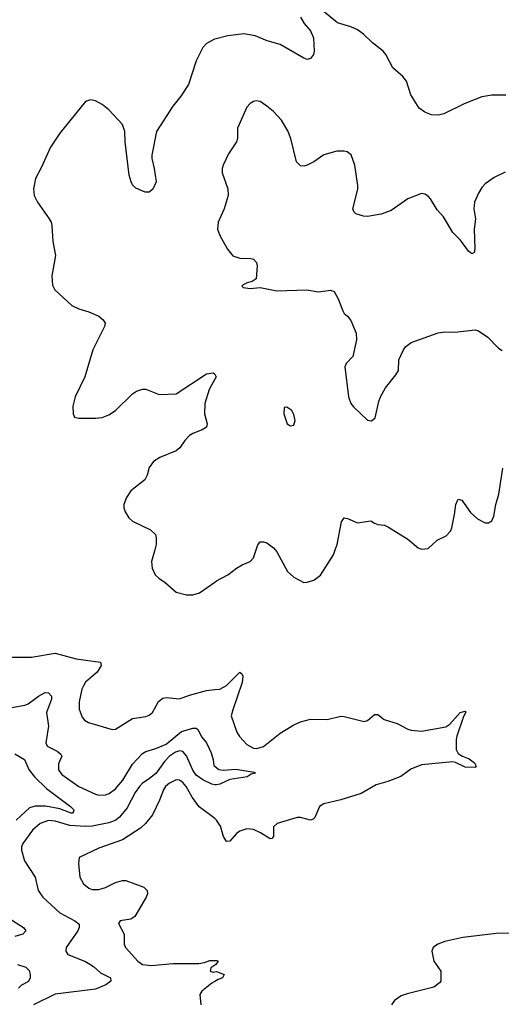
# Model space of a CAD drawing. Header units: inches. Extents: x 1173000 to 1307049, y 522583 to 678455.
# Tile 351 of 617: x 1288839 to 1291706, y 557293 to 563157. Entities that reach past the tile are written whole.
import ezdxf

# ---------------------------------------------------------------- set-up
doc = ezdxf.new("R2010")
doc.units = ezdxf.units.IN
doc.header["$MEASUREMENT"] = 0
for name, color, linetype in [('B2585', 7, 'Continuous'), ('B2586', 7, 'Continuous'), ('B2595', 7, 'Continuous'), ('B2596', 7, 'Continuous')]:
    doc.layers.add(name, color=color, linetype=linetype)

msp = doc.modelspace()

# ---------------------------------------------------------------- linework, layer by layer
at = {"layer": 'B2585', "color": 5}
for points, elevation in [([(1289642.3, 560000), (1289623.7, 559930), (1289626.7, 559890), (1289644.9, 559850), (1289666.8, 559830), (1289705.4, 559805.4), (1289770, 559746.4), (1289832.1, 559732.1), (1289870, 559732), (1289910, 559743.1), (1290000, 559807.4)], 920), ([(1288790, 559359.5), (1288910, 559359.5), (1289050, 559383.6), (1289174.8, 559350), (1289319.1, 559330), (1289322.8, 559310), (1289299.2, 559270), (1289230, 559210.8), (1289217.8, 559190), (1289209.3, 559170), (1289193.1, 559093.1), (1289192.9, 559050), (1289210, 559002), (1289225, 558985), (1289247.7, 558970), (1289390, 558928.4), (1289410, 558930.4), (1289510, 558994.6), (1289590, 559007.4), (1289610, 559014.9), (1289630, 559030.4), (1289664.2, 559095.8), (1289690, 559114.9), (1289710, 559119), (1289790, 559111.3), (1289850, 559133), (1289950, 559160.6), (1290000, 559166.6)], 880), ([(1288770, 559056.5), (1288870, 559074), (1288890, 559081.5), (1288950, 559127.8), (1288990, 559148.7), (1289010, 559148.2), (1289028.5, 559128.5), (1289027.6, 559110), (1288999.3, 559030), (1289010.9, 558950), (1288993.8, 558850), (1289001.6, 558830), (1289061, 558801), (1289082.8, 558782.8), (1289088.7, 558770), (1289070, 558724), (1289069.4, 558689.4), (1289090, 558660.3), (1289190.3, 558590), (1289290, 558544.2), (1289310, 558538.3), (1289350, 558540.9), (1289371.3, 558548.7), (1289410, 558576.6), (1289452.5, 558627.5), (1289510, 558722.8), (1289570, 558786), (1289590, 558797.6), (1289650, 558815.8), (1289710, 558842.7), (1289802.1, 558917.9), (1289870, 558937.3), (1289890, 558937), (1289898.4, 558930), (1289923.2, 558883.2), (1289951.5, 558850), (1289978, 558790), (1289990.6, 558749.4), (1289995.3, 558715.3), (1290000, 558711.3)], 860), ([(1290000, 558600.2), (1289982.7, 558602.7), (1289930, 558629.6), (1289890, 558658), (1289870, 558686.3), (1289832.6, 558772.6), (1289810, 558797.2), (1289790, 558802.2), (1289766.1, 558793.9), (1289730, 558769.9), (1289701.3, 558738.7), (1289651.3, 558668.7), (1289610, 558634.8), (1289570.8, 558610), (1289551.2, 558590), (1289526, 558554), (1289477.6, 558462.4), (1289433.1, 558406.9), (1289410.3, 558389.7), (1289370, 558374.3), (1289270, 558353.1), (1289230, 558350.6), (1289138, 558358), (1289050, 558382.3), (1289010, 558387), (1288960.3, 558370), (1288915.2, 558330), (1288857.8, 558250), (1288848.9, 558230), (1288849.6, 558210), (1288867.6, 558147.6), (1288930.4, 558049.6), (1288949.1, 557970), (1288976.1, 557930), (1289077, 557837), (1289167.2, 557790), (1289192.2, 557770), (1289193.4, 557750), (1289185, 557730), (1289116.4, 557630), (1289112.7, 557610), (1289124.9, 557590), (1289230, 557547.8), (1289277.7, 557517.7), (1289320.1, 557479.9), (1289380.3, 557450), (1289380.8, 557430), (1289351.7, 557408.3), (1289290, 557382.3), (1289050, 557353.5), (1288921, 557290)], 860), ([(1288810, 558783.6), (1288866.7, 558750), (1288892.8, 558690), (1288927.4, 558647.4), (1288997.8, 558577.8), (1289140.8, 558470), (1289160.2, 558450), (1289158.7, 558441.3), (1289152.7, 558430), (1289146, 558430), (1289077.3, 558457.3), (1288992.9, 558472.9), (1288930, 558473), (1288897.9, 558462.1), (1288818.5, 558390)], 840), ([(1290000, 558398.4), (1289908.1, 558468.1), (1289865.4, 558525.4), (1289830, 558589.8), (1289810, 558613.7), (1289790, 558628.1), (1289770, 558628.9), (1289730.3, 558610), (1289707.3, 558590), (1289694.7, 558570), (1289671.9, 558508.1), (1289630, 558421.6), (1289587.8, 558370), (1289557.9, 558342.1), (1289450, 558272.7), (1289310, 558223.1), (1289193.2, 558166.8), (1289188.4, 558131.6), (1289197.3, 558050), (1289217.8, 558010), (1289250, 557984.2), (1289270, 557976.5), (1289310, 557975.5), (1289350, 557988), (1289410, 558018), (1289450, 558029), (1289470, 558029), (1289577.3, 557990), (1289597.6, 557970), (1289598.7, 557950), (1289591.8, 557930), (1289524, 557816), (1289499.6, 557800.4), (1289436, 557790), (1289427, 557773), (1289460.3, 557710), (1289460.4, 557650), (1289468.4, 557630), (1289541.3, 557550), (1289570.6, 557530), (1289624.2, 557524.2), (1289750, 557535.2), (1289904.3, 557535.7), (1289938.8, 557541.2), (1289970, 557552.5), (1290000, 557552.6)], 880), ([(1288768.7, 557810), (1288861.3, 557750), (1288874.9, 557730), (1288857.3, 557710), (1288810, 557696.4)], 840), ([(1288826, 557530), (1288874.5, 557514.5), (1288894.5, 557494.5), (1288901.7, 557470), (1288900.6, 557450), (1288891.6, 557428.4), (1288850, 557407.1), (1288831.7, 557388.3)], 840), ([(1290000, 557525.8), (1289977.3, 557510), (1289972, 557490), (1289990, 557484.9), (1290000, 557486.3)], 880), ([(1290000, 557428.4), (1289982.3, 557417.7), (1289922.4, 557370), (1289911.3, 557350), (1289916.9, 557290)], 880)]:
    msp.add_lwpolyline(points, dxfattribs=dict(at, elevation=elevation))
at = {"layer": 'B2586', "color": 5, "elevation": 920}
for points in [[(1290000, 563040.8), (1289999.4, 563040.6), (1289950, 563014.7), (1289930, 562991.8), (1289889.1, 562910.9), (1289844.2, 562770), (1289799, 562701), (1289750, 562640.9), (1289653.7, 562490), (1289624.9, 562350), (1289624.9, 562330), (1289639.5, 562270), (1289650.3, 562190), (1289632.1, 562147.9), (1289610, 562129), (1289586, 562130), (1289530, 562154), (1289510, 562174), (1289502, 562190), (1289491.4, 562231.4), (1289467.2, 562430), (1289464.2, 562490), (1289451.6, 562531.6), (1289370, 562620.5), (1289330, 562651.5), (1289290, 562674), (1289261.1, 562678.9), (1289230, 562669.2), (1289078.4, 562481.6), (1289021.6, 562398.4), (1288966.6, 562273.4), (1288933.7, 562210), (1288920.5, 562150), (1288924.9, 562110), (1288943.8, 562070), (1289014.4, 561970), (1289026, 561950), (1289030.4, 561930), (1289036.1, 561836.1), (1289052.4, 561752.4), (1289030.5, 561630.5), (1289034.6, 561574.6), (1289048.7, 561548.7), (1289150, 561454), (1289190, 561434), (1289250, 561416), (1289310, 561391), (1289336, 561370), (1289346.8, 561350), (1289342.8, 561330), (1289274.6, 561190), (1289227.2, 561030), (1289168.2, 560910), (1289155.3, 560855.3), (1289158, 560810), (1289164.7, 560790), (1289190, 560782.8), (1289290, 560783), (1289330, 560787.7), (1289370, 560803.8), (1289410, 560828.2), (1289511, 560929), (1289535.1, 560944.9), (1289570, 560957), (1289590, 560957), (1289670, 560925.3), (1289770, 560928.8), (1289950, 561048), (1289990, 561053.4), (1290000, 561044.7)], [(1290000, 561015.7), (1289966.5, 560953.5), (1289940.2, 560870), (1289938.5, 560810), (1289955.5, 560750), (1289950.7, 560730), (1289925.1, 560714.9), (1289870, 560693), (1289850, 560679.6), (1289821.3, 560650), (1289792.4, 560607.6), (1289771.2, 560588.8), (1289673.4, 560550), (1289635.3, 560524.7), (1289608.7, 560490), (1289596.9, 560443.1), (1289583.8, 560416.2), (1289501.1, 560350), (1289473.7, 560310), (1289459.5, 560270), (1289459.5, 560250), (1289466.3, 560226.3), (1289489.1, 560189.1), (1289510.7, 560170), (1289618.2, 560118.2), (1289646.4, 560090), (1289651.7, 560070), (1289650.3, 560030.3), (1289642.3, 560000)]]:
    msp.add_lwpolyline(points, dxfattribs=at)
at = {"layer": 'B2595', "color": 5}
for points, elevation in [([(1290000, 559807.4), (1290010, 559814.6), (1290078, 559850), (1290130, 559890.5), (1290164, 559910), (1290211, 559929), (1290230, 559950.8), (1290246.1, 560000)], 920), ([(1290359.3, 560000), (1290370, 559988), (1290432.7, 559870), (1290470, 559835.5), (1290530, 559805.5), (1290550, 559806), (1290590, 559819.3), (1290630, 559848.2), (1290706, 559970), (1290716.8, 560000)], 920), ([(1290000, 559166.6), (1290030, 559170.2), (1290070, 559191.2), (1290150, 559270.4), (1290161.3, 559261.3), (1290166.5, 559246.5), (1290162.2, 559210), (1290106.8, 559046.8), (1290098.6, 559010), (1290132.4, 558912.4), (1290147, 558887), (1290190, 558840.3), (1290230, 558818.3), (1290250, 558816.1), (1290290, 558828.2), (1290390, 558906.7), (1290470, 558956.6), (1290510, 558975.2), (1290569, 558990), (1290670, 558988.2), (1290750, 559008.1), (1290770, 559006.7), (1290890, 558976.5), (1290910, 558983.6), (1290950, 559018.4), (1290970, 559018), (1291008.4, 558988.4), (1291085.9, 558965.9), (1291150, 558931.4), (1291170, 558924.7), (1291230, 558919.6), (1291374.9, 558945.1), (1291399.9, 558960.1), (1291461.6, 559030), (1291490, 559039.1), (1291494.6, 559034.6), (1291478.6, 559001.4), (1291441.3, 558890), (1291437.1, 558870), (1291438, 558810), (1291450, 558786.7), (1291474.8, 558770), (1291514.9, 558754.9), (1291546, 558730), (1291557.1, 558710), (1291550, 558702.9), (1291490, 558704.6), (1291433.4, 558733.4), (1291416.2, 558736.2), (1291230, 558718.8), (1291166.7, 558693.3), (1291108.2, 558650), (1291030, 558619.4), (1290960.6, 558599.4), (1290871.9, 558548.1), (1290750, 558509.9), (1290650, 558487.3), (1290623.6, 558470), (1290594.8, 558405.2), (1290585.7, 558394.3), (1290570, 558389.6), (1290510, 558406), (1290490, 558406), (1290372.4, 558370), (1290350.2, 558349.8), (1290348.9, 558291.1), (1290339.5, 558280.5), (1290330, 558277.2), (1290273.2, 558313.2), (1290230, 558333.2), (1290190, 558338.5), (1290150, 558323.5), (1290130, 558309.6), (1290090, 558265.1), (1290070, 558262), (1290052.9, 558292.9), (1290033.5, 558353.5), (1290011.1, 558390), (1290000, 558398.4)], 880), ([(1290000, 558711.3), (1290024.7, 558690), (1290050, 558686.7), (1290126.2, 558693.8), (1290234.8, 558674.8), (1290242, 558670), (1290217, 558663), (1290192, 558648), (1290088.8, 558631.2), (1290030, 558602.9), (1290010, 558598.7), (1290000, 558600.2)], 860), ([(1291776, 557716), (1291674.3, 557714.3), (1291476.3, 557690), (1291370, 557666.5), (1291327.4, 557650), (1291299.5, 557630), (1291292.2, 557610), (1291304.9, 557550), (1291346, 557490), (1291346.8, 557430), (1291338.8, 557421.2), (1291305.1, 557394.9), (1291144.8, 557355.2), (1291110, 557342.9), (1291070, 557315.1), (1291052.7, 557290)], 920), ([(1290000, 557552.6), (1290012.6, 557552.6), (1290021, 557550), (1290006, 557530), (1290000, 557525.8)], 880), ([(1290000, 557486.3), (1290010, 557487.7), (1290056, 557470), (1290045.5, 557450), (1290019.7, 557440.3), (1290000, 557428.4)], 880)]:
    msp.add_lwpolyline(points, dxfattribs=dict(at, elevation=elevation))
at = {"layer": 'B2596', "color": 5}
for points, elevation in [([(1291732.7, 562707.3), (1291650, 562707.1), (1291590, 562696.4), (1291484.4, 562655.6), (1291363.4, 562596.6), (1291332, 562588), (1291290, 562589.7), (1291250, 562605.7), (1291217.6, 562630), (1291168.2, 562708.2), (1291140.9, 562790), (1291118.9, 562818.9), (1291059.5, 562870), (1291017.6, 562950), (1291002, 562970), (1290938.4, 563018.4), (1290886.3, 563070), (1290850, 563097.2), (1290810, 563114.5), (1290730, 563137.6), (1290643.6, 563210)], 920), ([(1290510, 563171.3), (1290533, 563133), (1290570.7, 563090), (1290588.5, 563048.5), (1290591.7, 562968.3), (1290588.4, 562950), (1290570, 562925.6), (1290550, 562919.7), (1290530, 562926.9), (1290389.7, 563009.7), (1290311.7, 563031.7), (1290240.5, 563060.5), (1290172.8, 563072.8), (1290078.7, 563061.3), (1290000, 563040.8)], 920), ([(1291728.4, 562248.4), (1291664.1, 562215.9), (1291610, 562179.3), (1291590, 562157.2), (1291570, 562124), (1291547.2, 562070), (1291542.6, 562030), (1291551.5, 561971.5), (1291544.2, 561910), (1291547.5, 561792.5), (1291544.7, 561770), (1291530, 561761.2), (1291510, 561777.2), (1291463.3, 561843.3), (1291418, 561890), (1291362, 561982), (1291324.6, 562024.6), (1291283.7, 562090), (1291270, 562106), (1291250, 562118), (1291230, 562120.9), (1291150, 562089.6), (1291050, 562020.9), (1290990, 561999.3), (1290910, 561984.5), (1290885.8, 561985.8), (1290840.7, 562000.7), (1290829.2, 562010), (1290822.7, 562030), (1290851.7, 562148.3), (1290852, 562170), (1290834.5, 562290), (1290811.5, 562351.5), (1290788, 562370), (1290770, 562374.5), (1290726.6, 562373.4), (1290648.9, 562351.1), (1290590, 562309.6), (1290550, 562289.4), (1290530, 562283.7), (1290510, 562286.6), (1290487, 562310), (1290453, 562450), (1290434.3, 562494.3), (1290398, 562558), (1290350, 562609.4), (1290310, 562642), (1290270, 562669.3), (1290247.5, 562672.5), (1290230, 562669.2), (1290210, 562657.2), (1290190, 562635.3), (1290135.5, 562510), (1290135.5, 562450), (1290130.4, 562430), (1290082.4, 562357.6), (1290050.3, 562290), (1290044.9, 562270), (1290045.1, 562245.1), (1290077.1, 562150), (1290080.4, 562110), (1290056.4, 562030), (1290020.5, 561950), (1290017.1, 561910), (1290030, 561871), (1290075.5, 561790), (1290107.3, 561750), (1290150, 561737.1), (1290215.1, 561735.1), (1290230.8, 561730), (1290248, 561710), (1290252.4, 561690), (1290246, 561614), (1290222.8, 561597.2), (1290192, 561590), (1290170, 561577.2), (1290161, 561570), (1290170, 561561), (1290210, 561554.8), (1290270, 561561), (1290370, 561542.8), (1290547.5, 561547.5), (1290616.8, 561536.8), (1290690, 561545.5), (1290710, 561538), (1290734.4, 561494.4), (1290762, 561422), (1290770, 561407.3), (1290791, 561390), (1290810, 561364.7), (1290842.8, 561290), (1290844, 561250), (1290821.6, 561150), (1290783, 561110), (1290774.4, 561090), (1290796.3, 560910), (1290810, 560871.3), (1290826.8, 560850), (1290910, 560771), (1290933.2, 560766.8), (1290954.5, 560785.5), (1290976.6, 560883.4), (1290987.3, 560910), (1291016.2, 560963.8), (1291078.6, 561041.4), (1291093.2, 561066.8), (1291096, 561130), (1291122.7, 561190), (1291137.2, 561210), (1291170, 561233.4), (1291330.7, 561290.7), (1291370, 561297.3), (1291430, 561294.8), (1291550, 561310.5), (1291570, 561303), (1291626, 561266), (1291690, 561200.7), (1291710, 561186.8)], 940), ([(1290000, 561044.7), (1290002.5, 561042.5), (1290007.7, 561030), (1290000, 561015.7)], 920), ([(1290716.8, 560000), (1290728.3, 560031.7), (1290754, 560166), (1290770, 560190.7), (1290790, 560186.8), (1290850, 560161), (1290930, 560171.3), (1290950, 560158), (1290971, 560151), (1291010, 560145.5), (1291035.1, 560135.1), (1291150, 560063), (1291210, 560010.7), (1291230, 560002.8), (1291270, 560007.7), (1291324, 560056), (1291377.8, 560082.2), (1291402.9, 560110), (1291411.6, 560130), (1291427.8, 560210), (1291435.1, 560270), (1291450, 560301), (1291470, 560294.8), (1291522.5, 560222.5), (1291563.7, 560183.7), (1291610, 560160.8), (1291630, 560159.6), (1291648.9, 560171.1), (1291660.6, 560199.4), (1291673.5, 560270), (1291690.7, 560330), (1291714.9, 560485.1)], 920), ([(1290246.1, 560000), (1290256, 560030), (1290270, 560046.8), (1290290, 560047.3), (1290310, 560040.5), (1290350, 560010.4), (1290359.3, 560000)], 920)]:
    msp.add_lwpolyline(points, dxfattribs=dict(at, elevation=elevation))
at = {"layer": 'B2596', "color": 5, "elevation": 940}
msp.add_lwpolyline([(1290430, 560848), (1290414, 560846), (1290412, 560810), (1290432, 560750), (1290450, 560738), (1290470, 560742), (1290479, 560770), (1290470, 560806), (1290458, 560830)], close=True, dxfattribs=at)

doc.saveas('drawing.dxf')
